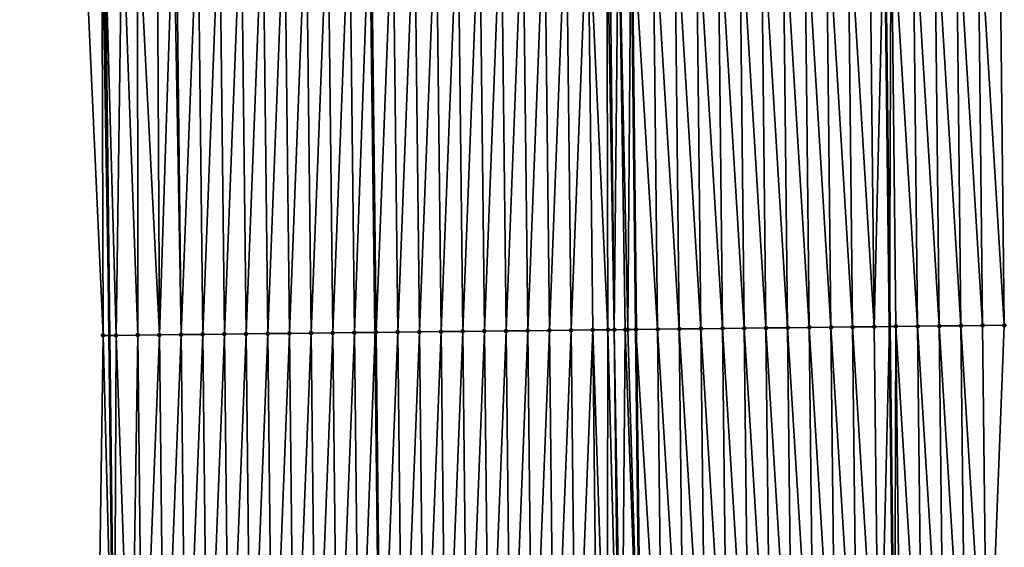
# Model space of a CAD drawing. Header units: feet. Extents: x 2007189 to 2022806, y 818621 to 837694.
# Tile 478 of 656: x 2011331 to 2011376, y 830917 to 830941. Entities that reach past the tile are written whole.
import ezdxf

# ---------------------------------------------------------------- set-up
doc = ezdxf.new("R2010")
doc.units = ezdxf.units.FT
doc.header["$MEASUREMENT"] = 0
for name, color, linetype, lineweight in [('EP_Travel Lane', 172, 'Continuous', 53), ('Road Shots', 141, 'Continuous', 100), ('Road X-Section', 40, 'Continuous', 13), ('STRIPING', 60, 'Continuous', 53)]:
    doc.layers.add(name, color=color, linetype=linetype, lineweight=lineweight)
doc.layers.add('I-77-MM17-21_SB-Surface-Border', color=7, linetype='Continuous')
doc.layers.add('I-77-MM17-21_SB-Surface-TIN', color=7, linetype='Continuous')

msp = doc.modelspace()

# ---------------------------------------------------------------- linework, layer by layer
at = {"layer": 'EP_Travel Lane'}
for points in [[(2011367.635481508, 831207.2076000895, 329.8339734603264), (2011367.867187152, 831187.2089813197, 329.7943214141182), (2011368.098892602, 831167.2103792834, 329.7464202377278), (2011368.330598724, 831147.2117193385, 329.7272526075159), (2011368.562304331, 831127.2131037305, 329.6860931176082), (2011368.794009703, 831107.2145085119, 329.634679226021), (2011369.025714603, 831087.2159540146, 329.5631954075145), (2011369.25741827, 831067.2175058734, 329.4388177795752), (2011369.492649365, 831047.2202371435, 329.3251360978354), (2011369.728626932, 831027.2219444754, 329.2124670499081), (2011369.964603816, 831007.2237096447, 329.0900883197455), (2011370.200581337, 830987.2254208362, 328.976771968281), (2011370.436558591, 830967.227154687, 328.8596665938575), (2011370.672535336, 830947.2289316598, 328.7353298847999), (2011370.908511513, 830927.2307567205, 328.602918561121), (2011371.144487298, 830907.2326150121, 328.4649131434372)], [(2011331.936866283, 831206.8001080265, 329.5410662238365), (2011332.136166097, 831186.8010767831, 329.5223725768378), (2011332.335465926, 831166.8020439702, 329.5043570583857), (2011332.534765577, 831146.8030291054, 329.4774771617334), (2011332.73406477, 831126.8040602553, 329.4276892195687), (2011332.93336375, 831106.8051126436, 329.3675566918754), (2011333.13266238, 831086.8062001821, 329.2897081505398), (2011333.33196047, 831066.807341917, 329.1850411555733), (2011333.550888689, 831046.8097852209, 329.0743161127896), (2011333.774220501, 831026.8112519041, 328.9776944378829), (2011333.997550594, 831006.812872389, 328.8552991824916), (2011334.220879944, 830986.8145594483, 328.7217223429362), (2011334.444209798, 830966.8162013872, 328.5956943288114), (2011334.667542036, 830946.8176298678, 328.5054617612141), (2011334.890869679, 830926.8194697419, 328.3462590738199), (2011335.114201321, 830906.8209515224, 328.2471406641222)]]:
    msp.add_polyline3d(points, dxfattribs=at)
at = {"layer": 'I-77-MM17-21_SB-Surface-Border', "color": 3, "linetype": 'Continuous', "lineweight": -3}
for points in [[(2011334.321755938, 830906.8119848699, 328.2276932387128), (2011334.609498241, 830926.8162918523, 328.3383683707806), (2011333.711812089, 830946.8068286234, 328.4798258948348), (2011333.451623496, 830966.8049746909, 328.5705658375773), (2011333.498299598, 830986.8063980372, 328.7015235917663), (2011333.301015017, 831006.8049576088, 328.8437994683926), (2011333.387216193, 831026.8068916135, 328.9650565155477), (2011333.51373414, 831046.809365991, 329.0732064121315), (2011332.543878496, 831066.7983702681, 329.1665862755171), (2011332.490458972, 831086.7988813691, 329.2785773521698), (2011331.806501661, 831106.7922686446, 329.3489335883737), (2011331.15680768, 831126.7861378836, 329.3741759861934), (2011331.214683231, 831146.788001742, 329.4462356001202), (2011331.234529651, 831166.7895062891, 329.4807859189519), (2011330.761466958, 831186.7854607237, 329.4734304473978), (2011331.28316584, 831206.7926658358, 329.5259380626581), (2011331.552098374, 831226.7970140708, 329.5622705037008)], [(2011374.000426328, 831207.2807488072, 329.6407282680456), (2011373.22910299, 831187.2706106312, 329.6276230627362), (2011373.457713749, 831167.2719530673, 329.5897426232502), (2011373.686324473, 831147.2732985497, 329.5503051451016), (2011373.914935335, 831127.27463196, 329.5169083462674), (2011374.143545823, 831107.2759981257, 329.4670653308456), (2011374.372155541, 831087.277431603, 329.384005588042), (2011374.600764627, 831067.2789203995, 329.2733794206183), (2011375.829781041, 831047.2941017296, 329.1186813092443), (2011375.059061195, 831027.2840587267, 329.0415641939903), (2011375.288272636, 831007.2857415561, 328.919985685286), (2011375.517484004, 830987.2874305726, 328.7973845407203), (2011375.746696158, 830967.2890510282, 328.686295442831), (2011375.975907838, 830947.2907129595, 328.5682510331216), (2011376.20511839, 830927.2924731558, 328.4337136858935), (2011375.434396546, 830907.2826045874, 328.3273162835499)]]:
    msp.add_polyline3d(points, dxfattribs=at)
at = {"layer": 'I-77-MM17-21_SB-Surface-TIN', "color": 128, "linetype": 'Continuous', "lineweight": -3}
for points in [[(2011366.205792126, 830927.1763850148, 328.6819398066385), (2011365.976581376, 830947.1746420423, 328.813588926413), (2011364.976647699, 830947.1631248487, 328.823047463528)], [(2011367.205725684, 830927.1879125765, 328.6707425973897), (2011366.976514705, 830947.1861895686, 328.7990437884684), (2011365.976581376, 830947.1746420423, 328.813588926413)], [(2011366.205792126, 830927.1763850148, 328.6819398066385), (2011367.205725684, 830927.1879125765, 328.6707425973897), (2011365.976581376, 830947.1746420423, 328.813588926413)], [(2011368.205659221, 830927.1994418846, 328.6592525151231), (2011367.976448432, 830947.1977023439, 328.7903261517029), (2011366.976514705, 830947.1861895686, 328.7990437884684)], [(2011367.205725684, 830927.1879125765, 328.6707425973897), (2011368.205659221, 830927.1994418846, 328.6592525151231), (2011366.976514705, 830947.1861895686, 328.7990437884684)], [(2011369.205592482, 830927.2109954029, 328.6437025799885), (2011368.976381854, 830947.2092417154, 328.7771485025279), (2011367.976448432, 830947.1977023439, 328.7903261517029)], [(2011368.205659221, 830927.1994418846, 328.6592525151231), (2011369.205592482, 830927.2109954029, 328.6437025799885), (2011367.976448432, 830947.1977023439, 328.7903261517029)], [(2011370.205525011, 830927.2226126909, 328.6174589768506), (2011369.976314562, 830947.2208433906, 328.7535230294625), (2011368.976381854, 830947.2092417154, 328.7771485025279)], [(2011369.205592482, 830927.2109954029, 328.6437025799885), (2011370.205525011, 830927.2226126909, 328.6174589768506), (2011368.976381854, 830947.2092417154, 328.7771485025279)], [(2011370.205525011, 830927.2226126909, 328.6174589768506), (2011370.672535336, 830947.2289316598, 328.7353298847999), (2011369.976314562, 830947.2208433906, 328.7535230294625)], [(2011370.205525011, 830927.2226126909, 328.6174589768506), (2011370.908511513, 830927.2307567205, 328.602918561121), (2011370.672535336, 830947.2289316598, 328.7353298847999)], [(2011370.976247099, 830947.2324599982, 328.7273935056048), (2011370.672535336, 830947.2289316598, 328.7353298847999), (2011370.908511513, 830927.2307567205, 328.602918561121)], [(2011371.20545792, 830927.2341968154, 328.5967765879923), (2011370.976247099, 830947.2324599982, 328.7273935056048), (2011370.908511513, 830927.2307567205, 328.602918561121)], [(2011372.205390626, 830927.2457987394, 328.5731094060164), (2011371.976179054, 830947.2441274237, 328.6927422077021), (2011370.976247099, 830947.2324599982, 328.7273935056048)], [(2011371.20545792, 830927.2341968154, 328.5967765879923), (2011372.205390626, 830927.2457987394, 328.5731094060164), (2011370.976247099, 830947.2324599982, 328.7273935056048)], [(2011373.205322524, 830927.2574710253, 328.5376430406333), (2011372.976111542, 830947.2557483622, 328.6658864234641), (2011371.976179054, 830947.2441274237, 328.6927422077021)], [(2011372.205390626, 830927.2457987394, 328.5731094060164), (2011373.205322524, 830927.2574710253, 328.5376430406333), (2011371.976179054, 830947.2441274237, 328.6927422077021)], [(2011374.205254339, 830927.2691506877, 328.5009397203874), (2011373.976043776, 830947.2673914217, 328.6353210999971), (2011372.976111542, 830947.2557483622, 328.6658864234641)], [(2011373.205322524, 830927.2574710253, 328.5376430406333), (2011374.205254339, 830927.2691506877, 328.5009397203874), (2011372.976111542, 830947.2557483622, 328.6658864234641)], [(2011375.205186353, 830927.2808129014, 328.4671624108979), (2011374.975975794, 830947.2790532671, 328.6016055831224), (2011373.976043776, 830947.2673914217, 328.6353210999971)], [(2011374.205254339, 830927.2691506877, 328.5009397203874), (2011375.205186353, 830927.2808129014, 328.4671624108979), (2011373.976043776, 830947.2673914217, 328.6353210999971)], [(2011376.20511839, 830927.2924731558, 328.4337136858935), (2011375.975907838, 830947.2907129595, 328.5682510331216), (2011374.975975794, 830947.2790532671, 328.6016055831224)], [(2011375.205186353, 830927.2808129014, 328.4671624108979), (2011376.20511839, 830927.2924731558, 328.4337136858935), (2011374.975975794, 830947.2790532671, 328.6016055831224)], [(2011334.609498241, 830926.8162918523, 328.3383683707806), (2011334.550561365, 830946.8163060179, 328.5026232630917), (2011333.711812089, 830946.8068286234, 328.4798258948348)], [(2011334.550561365, 830946.8163060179, 328.5026232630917), (2011334.890869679, 830926.8194697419, 328.3462590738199), (2011334.667542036, 830946.8176298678, 328.5054617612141)], [(2011334.609498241, 830926.8162918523, 328.3383683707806), (2011334.890869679, 830926.8194697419, 328.3462590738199), (2011334.550561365, 830946.8163060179, 328.5026232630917)], [(2011335.207805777, 830926.8230493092, 328.3551471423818), (2011335.490090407, 830946.8269385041, 328.525420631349), (2011334.667542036, 830946.8176298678, 328.5054617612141)], [(2011335.207805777, 830926.8230493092, 328.3551471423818), (2011334.667542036, 830946.8176298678, 328.5054617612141), (2011334.890869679, 830926.8194697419, 328.3462590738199)], [(2011335.207805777, 830926.8230493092, 328.3551471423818), (2011336.207741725, 830926.8343683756, 328.3789129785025), (2011335.490090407, 830946.8269385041, 328.525420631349)], [(2011336.207741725, 830926.8343683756, 328.3789129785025), (2011336.192298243, 830946.8349480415, 328.5319341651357), (2011335.490090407, 830946.8269385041, 328.525420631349)], [(2011337.207677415, 830926.8457098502, 328.3989211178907), (2011337.105819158, 830946.8453212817, 328.5482179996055), (2011336.192298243, 830946.8349480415, 328.5319341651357)], [(2011336.207741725, 830926.8343683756, 328.3789129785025), (2011337.207677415, 830926.8457098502, 328.3989211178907), (2011336.192298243, 830946.8349480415, 328.5319341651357)], [(2011337.207677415, 830926.8457098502, 328.3989211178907), (2011337.8551219, 830946.8538240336, 328.5625392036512), (2011337.105819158, 830946.8453212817, 328.5482179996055)], [(2011337.207677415, 830926.8457098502, 328.3989211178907), (2011338.207613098, 830926.8570520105, 328.4188143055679), (2011337.8551219, 830946.8538240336, 328.5625392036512)], [(2011338.207613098, 830926.8570520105, 328.4188143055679), (2011337.978403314, 830946.855224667, 328.5646119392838), (2011337.8551219, 830946.8538240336, 328.5625392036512)], [(2011338.207613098, 830926.8570520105, 328.4188143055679), (2011338.978338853, 830946.866579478, 328.5823836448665), (2011337.978403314, 830946.855224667, 328.5646119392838)], [(2011338.207613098, 830926.8570520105, 328.4188143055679), (2011339.207548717, 830926.8683997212, 328.4377767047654), (2011338.978338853, 830946.866579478, 328.5823836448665)], [(2011339.207548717, 830926.8683997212, 328.4377767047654), (2011339.978274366, 830946.8779363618, 328.5998078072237), (2011338.978338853, 830946.866579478, 328.5823836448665)], [(2011339.207548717, 830926.8683997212, 328.4377767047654), (2011340.207484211, 830926.8797583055, 328.454915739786), (2011339.978274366, 830946.8779363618, 328.5998078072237)], [(2011340.207484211, 830926.8797583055, 328.454915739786), (2011340.978209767, 830946.889303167, 328.615568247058), (2011339.978274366, 830946.8779363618, 328.5998078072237)], [(2011340.207484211, 830926.8797583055, 328.454915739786), (2011341.207419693, 830926.8911179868, 328.4718707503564), (2011340.978209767, 830946.889303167, 328.615568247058)], [(2011341.207419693, 830926.8911179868, 328.4718707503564), (2011341.978145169, 830946.9006697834, 328.6313602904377), (2011340.978209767, 830946.889303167, 328.615568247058)], [(2011341.207419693, 830926.8911179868, 328.4718707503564), (2011342.207355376, 830926.9024601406, 328.4917650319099), (2011341.978145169, 830946.9006697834, 328.6313602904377)], [(2011342.207355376, 830926.9024601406, 328.4917650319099), (2011342.978080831, 830946.9120137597, 328.6509489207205), (2011341.978145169, 830946.9006697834, 328.6313602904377)], [(2011342.207355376, 830926.9024601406, 328.4917650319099), (2011343.207291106, 830926.9137981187, 328.512359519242), (2011342.978080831, 830946.9120137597, 328.6509489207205)], [(2011343.207291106, 830926.9137981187, 328.512359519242), (2011343.978016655, 830946.9233436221, 328.6729043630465), (2011342.978080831, 830946.9120137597, 328.6509489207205)], [(2011343.207291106, 830926.9137981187, 328.512359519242), (2011344.207226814, 830926.9251381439, 328.5326107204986), (2011343.978016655, 830946.9233436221, 328.6729043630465)], [(2011344.207226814, 830926.9251381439, 328.5326107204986), (2011344.977952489, 830946.9346725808, 328.6950113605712), (2011343.978016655, 830946.9233436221, 328.6729043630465)], [(2011344.207226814, 830926.9251381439, 328.5326107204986), (2011345.20716256, 830926.9364747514, 328.553435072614), (2011344.977952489, 830946.9346725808, 328.6950113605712)], [(2011345.20716256, 830926.9364747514, 328.553435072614), (2011345.977888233, 830946.9460092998, 328.715816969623), (2011344.977952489, 830946.9346725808, 328.6950113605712)], [(2011345.20716256, 830926.9364747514, 328.553435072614), (2011346.207098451, 830926.9477987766, 328.5763693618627), (2011345.977888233, 830946.9460092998, 328.715816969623)], [(2011346.207098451, 830926.9477987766, 328.5763693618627), (2011346.927357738, 830946.9567868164, 328.7334002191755), (2011345.977888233, 830946.9460092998, 328.715816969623)], [(2011346.207098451, 830926.9477987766, 328.5763693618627), (2011347.163386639, 830926.9586245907, 328.5989584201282), (2011346.927357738, 830946.9567868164, 328.7334002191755)], [(2011346.977823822, 830946.9573596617, 328.7343348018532), (2011346.927357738, 830946.9567868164, 328.7334002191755), (2011347.163386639, 830926.9586245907, 328.5989584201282)], [(2011347.207034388, 830926.9591187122, 328.5999894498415), (2011347.977759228, 830946.96872593, 328.750185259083), (2011346.977823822, 830946.9573596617, 328.7343348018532)], [(2011347.207034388, 830926.9591187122, 328.5999894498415), (2011346.977823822, 830946.9573596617, 328.7343348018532), (2011347.163386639, 830926.9586245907, 328.5989584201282)], [(2011347.207034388, 830926.9591187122, 328.5999894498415), (2011348.206970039, 830926.9704636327, 328.6194197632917), (2011347.977759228, 830946.96872593, 328.750185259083)], [(2011348.206970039, 830926.9704636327, 328.6194197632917), (2011348.977694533, 830946.9801010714, 328.7645477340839), (2011347.977759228, 830946.96872593, 328.750185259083)], [(2011348.206970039, 830926.9704636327, 328.6194197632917), (2011349.206905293, 830926.9818431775, 328.6330438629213), (2011348.977694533, 830946.9801010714, 328.7645477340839)], [(2011349.206905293, 830926.9818431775, 328.6330438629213), (2011349.977629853, 830946.9914748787, 328.7791339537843), (2011348.977694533, 830946.9801010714, 328.7645477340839)], [(2011349.206905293, 830926.9818431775, 328.6330438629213), (2011350.206840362, 830926.9932388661, 328.643960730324), (2011349.977629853, 830946.9914748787, 328.7791339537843)], [(2011350.206840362, 830926.9932388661, 328.643960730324), (2011350.977565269, 830947.0028403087, 328.7951249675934), (2011349.977629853, 830946.9914748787, 328.7791339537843)], [(2011350.206840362, 830926.9932388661, 328.643960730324), (2011351.206775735, 830927.004608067, 328.6593193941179), (2011350.977565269, 830947.0028403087, 328.7951249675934)], [(2011351.206775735, 830927.004608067, 328.6593193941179), (2011351.977500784, 830947.0141970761, 328.8125686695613), (2011350.977565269, 830947.0028403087, 328.7951249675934)], [(2011351.206775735, 830927.004608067, 328.6593193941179), (2011352.206711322, 830927.0159585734, 328.6778129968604), (2011351.977500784, 830947.0141970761, 328.8125686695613)], [(2011352.206711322, 830927.0159585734, 328.6778129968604), (2011352.977436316, 830947.0255523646, 328.8302603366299), (2011351.977500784, 830947.0141970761, 328.8125686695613)], [(2011352.206711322, 830927.0159585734, 328.6778129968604), (2011353.20664685, 830927.0273142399, 328.6954412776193), (2011352.977436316, 830947.0255523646, 328.8302603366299)], [(2011353.20664685, 830927.0273142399, 328.6954412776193), (2011353.977371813, 830947.03691077, 328.847429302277), (2011352.977436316, 830947.0255523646, 328.8302603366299)], [(2011353.20664685, 830927.0273142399, 328.6954412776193), (2011354.206582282, 830927.0386782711, 328.7116668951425), (2011353.977371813, 830947.03691077, 328.847429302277)], [(2011354.206582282, 830927.0386782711, 328.7116668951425), (2011354.977307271, 830947.0482724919, 328.8640421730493), (2011353.977371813, 830947.03691077, 328.847429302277)], [(2011354.206582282, 830927.0386782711, 328.7116668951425), (2011355.206517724, 830927.0500414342, 328.7280380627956), (2011354.977307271, 830947.0482724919, 328.8640421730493)], [(2011355.206517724, 830927.0500414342, 328.7280380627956), (2011355.977242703, 830947.0596365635, 328.8802609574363), (2011354.977307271, 830947.0482724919, 328.8640421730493)], [(2011355.206517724, 830927.0500414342, 328.7280380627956), (2011356.206453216, 830927.0614002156, 328.7451439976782), (2011355.977242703, 830947.0596365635, 328.8802609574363)], [(2011356.206453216, 830927.0614002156, 328.7451439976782), (2011356.977178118, 830947.0710020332, 328.896245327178), (2011355.977242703, 830947.0596365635, 328.8802609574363)], [(2011356.206453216, 830927.0614002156, 328.7451439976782), (2011357.206388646, 830927.0727644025, 328.7613434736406), (2011356.977178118, 830947.0710020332, 328.896245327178)], [(2011357.908378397, 830927.080758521, 328.7700231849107), (2011357.858117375, 830947.0810314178, 328.9075694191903), (2011356.977178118, 830947.0710020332, 328.896245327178)], [(2011357.206388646, 830927.0727644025, 328.7613434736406), (2011357.908378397, 830927.080758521, 328.7700231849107), (2011356.977178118, 830947.0710020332, 328.896245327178)], [(2011358.206323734, 830927.0841584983, 328.7725274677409), (2011357.977113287, 830947.0823890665, 328.9086136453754), (2011357.858117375, 830947.0810314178, 328.9075694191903)], [(2011357.908378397, 830927.080758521, 328.7700231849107), (2011358.206323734, 830927.0841584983, 328.7725274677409), (2011357.858117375, 830947.0810314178, 328.9075694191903)], [(2011358.206323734, 830927.0841584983, 328.7725274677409), (2011358.404653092, 830947.0872793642, 328.9102849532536), (2011357.977113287, 830947.0823890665, 328.9086136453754)], [(2011358.206323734, 830927.0841584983, 328.7725274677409), (2011358.706802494, 830927.0898793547, 328.7751099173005), (2011358.404653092, 830947.0872793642, 328.9102849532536)], [(2011358.82212826, 830927.0912005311, 328.7752163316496), (2011358.977040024, 830947.0938555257, 328.9076483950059), (2011358.404653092, 830947.0872793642, 328.9102849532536)], [(2011358.706802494, 830927.0898793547, 328.7751099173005), (2011358.82212826, 830927.0912005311, 328.7752163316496), (2011358.404653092, 830947.0872793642, 328.9102849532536)], [(2011358.82212826, 830927.0912005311, 328.7752163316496), (2011359.206250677, 830927.0956071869, 328.7745422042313), (2011358.977040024, 830947.0938555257, 328.9076483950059)], [(2011360.206191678, 830927.1071412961, 328.7622614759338), (2011359.976981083, 830947.1053847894, 328.8961802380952), (2011358.977040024, 830947.0938555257, 328.9076483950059)], [(2011360.206191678, 830927.1071412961, 328.7622614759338), (2011358.977040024, 830947.0938555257, 328.9076483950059), (2011359.206250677, 830927.0956071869, 328.7745422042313)], [(2011361.206124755, 830927.118710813, 328.7440287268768), (2011360.976914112, 830947.1169584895, 328.8772459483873), (2011359.976981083, 830947.1053847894, 328.8961802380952)], [(2011360.206191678, 830927.1071412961, 328.7622614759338), (2011361.206124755, 830927.118710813, 328.7440287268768), (2011359.976981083, 830947.1053847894, 328.8961802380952)], [(2011362.206058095, 830927.1302573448, 328.7296503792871), (2011361.976847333, 830947.1285154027, 328.8611267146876), (2011360.976914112, 830947.1169584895, 328.8772459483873)], [(2011361.206124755, 830927.118710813, 328.7440287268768), (2011362.206058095, 830927.1302573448, 328.7296503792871), (2011360.976914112, 830947.1169584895, 328.8772459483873)], [(2011363.205991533, 830927.1417953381, 328.7167038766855), (2011362.976780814, 830947.1400497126, 328.848797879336), (2011361.976847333, 830947.1285154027, 328.8611267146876)], [(2011362.206058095, 830927.1302573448, 328.7296503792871), (2011363.205991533, 830927.1417953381, 328.7167038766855), (2011361.976847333, 830947.1285154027, 328.8611267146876)], [(2011364.205925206, 830927.1533128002, 328.7072002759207), (2011363.976714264, 830947.1515866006, 328.8360367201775), (2011362.976780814, 830947.1400497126, 328.848797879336)], [(2011363.205991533, 830927.1417953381, 328.7167038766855), (2011364.205925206, 830927.1533128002, 328.7072002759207), (2011362.976780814, 830947.1400497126, 328.848797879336)], [(2011365.205858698, 830927.164846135, 328.6950349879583), (2011364.976647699, 830947.1631248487, 328.823047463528), (2011363.976714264, 830947.1515866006, 328.8360367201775)], [(2011364.205925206, 830927.1533128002, 328.7072002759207), (2011365.205858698, 830927.164846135, 328.6950349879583), (2011363.976714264, 830947.1515866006, 328.8360367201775)], [(2011365.205858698, 830927.164846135, 328.6950349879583), (2011366.205792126, 830927.1763850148, 328.6819398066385), (2011364.976647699, 830947.1631248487, 328.823047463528)], [(2011366.435002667, 830907.1781463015, 328.5472054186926), (2011366.205792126, 830927.1763850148, 328.6819398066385), (2011365.205858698, 830927.164846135, 328.6950349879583)], [(2011367.434935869, 830907.1897048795, 328.5308054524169), (2011367.205725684, 830927.1879125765, 328.6707425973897), (2011366.205792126, 830927.1763850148, 328.6819398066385)], [(2011366.435002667, 830907.1781463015, 328.5472054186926), (2011367.434935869, 830907.1897048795, 328.5308054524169), (2011366.205792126, 830927.1763850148, 328.6819398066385)], [(2011368.43486945, 830907.2012304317, 328.5199436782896), (2011368.205659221, 830927.1994418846, 328.6592525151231), (2011367.205725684, 830927.1879125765, 328.6707425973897)], [(2011367.434935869, 830907.1897048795, 328.5308054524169), (2011368.43486945, 830907.2012304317, 328.5199436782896), (2011367.205725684, 830927.1879125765, 328.6707425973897)], [(2011369.434802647, 830907.2127894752, 328.5034656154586), (2011369.205592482, 830927.2109954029, 328.6437025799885), (2011368.205659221, 830927.1994418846, 328.6592525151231)], [(2011368.43486945, 830907.2012304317, 328.5199436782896), (2011369.434802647, 830907.2127894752, 328.5034656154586), (2011368.205659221, 830927.1994418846, 328.6592525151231)], [(2011370.434735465, 830907.2243814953, 328.4814576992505), (2011370.205525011, 830927.2226126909, 328.6174589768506), (2011369.205592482, 830927.2109954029, 328.6437025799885)], [(2011369.434802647, 830907.2127894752, 328.5034656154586), (2011370.434735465, 830907.2243814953, 328.4814576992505), (2011369.205592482, 830927.2109954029, 328.6437025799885)], [(2011370.434735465, 830907.2243814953, 328.4814576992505), (2011370.908511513, 830927.2307567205, 328.602918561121), (2011370.205525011, 830927.2226126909, 328.6174589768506)], [(2011370.434735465, 830907.2243814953, 328.4814576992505), (2011371.144487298, 830907.2326150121, 328.4649131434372), (2011370.908511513, 830927.2307567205, 328.602918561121)], [(2011371.20545792, 830927.2341968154, 328.5967765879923), (2011370.908511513, 830927.2307567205, 328.602918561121), (2011371.144487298, 830907.2326150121, 328.4649131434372)], [(2011371.434668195, 830907.2359812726, 328.4581489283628), (2011371.20545792, 830927.2341968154, 328.5967765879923), (2011371.144487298, 830907.2326150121, 328.4649131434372)], [(2011372.434600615, 830907.2476080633, 328.4303101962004), (2011372.205390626, 830927.2457987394, 328.5731094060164), (2011371.20545792, 830927.2341968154, 328.5967765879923)], [(2011371.434668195, 830907.2359812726, 328.4581489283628), (2011372.434600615, 830907.2476080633, 328.4303101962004), (2011371.20545792, 830927.2341968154, 328.5967765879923)], [(2011373.434532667, 830907.2592670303, 328.3970757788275), (2011373.205322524, 830927.2574710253, 328.5376430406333), (2011372.205390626, 830927.2457987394, 328.5731094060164)], [(2011372.434600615, 830907.2476080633, 328.4303101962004), (2011373.434532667, 830907.2592670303, 328.3970757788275), (2011372.205390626, 830927.2457987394, 328.5731094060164)], [(2011374.434464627, 830907.2709339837, 328.362502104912), (2011374.205254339, 830927.2691506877, 328.5009397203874), (2011373.205322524, 830927.2574710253, 328.5376430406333)], [(2011373.434532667, 830907.2592670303, 328.3970757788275), (2011374.434464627, 830907.2709339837, 328.362502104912), (2011373.205322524, 830927.2574710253, 328.5376430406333)], [(2011375.434396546, 830907.2826045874, 328.3273162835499), (2011375.205186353, 830927.2808129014, 328.4671624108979), (2011374.205254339, 830927.2691506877, 328.5009397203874)], [(2011374.434464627, 830907.2709339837, 328.362502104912), (2011375.434396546, 830907.2826045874, 328.3273162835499), (2011374.205254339, 830927.2691506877, 328.5009397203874)], [(2011375.434396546, 830907.2826045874, 328.3273162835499), (2011376.20511839, 830927.2924731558, 328.4337136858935), (2011375.205186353, 830927.2808129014, 328.4671624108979)], [(2011334.321755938, 830906.8119848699, 328.2276932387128), (2011335.114201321, 830906.8209515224, 328.2471406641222), (2011334.609498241, 830926.8162918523, 328.3383683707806)], [(2011334.609498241, 830926.8162918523, 328.3383683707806), (2011335.114201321, 830906.8209515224, 328.2471406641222), (2011334.890869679, 830926.8194697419, 328.3462590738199)], [(2011335.207805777, 830926.8230493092, 328.3551471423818), (2011334.890869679, 830926.8194697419, 328.3462590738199), (2011335.114201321, 830906.8209515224, 328.2471406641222)], [(2011335.903306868, 830906.8298803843, 328.2665061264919), (2011335.207805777, 830926.8230493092, 328.3551471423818), (2011335.114201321, 830906.8209515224, 328.2471406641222)], [(2011335.903306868, 830906.8298803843, 328.2665061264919), (2011336.207741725, 830926.8343683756, 328.3789129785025), (2011335.207805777, 830926.8230493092, 328.3551471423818)], [(2011335.903306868, 830906.8298803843, 328.2665061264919), (2011336.436954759, 830906.8359120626, 328.2807152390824), (2011336.207741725, 830926.8343683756, 328.3789129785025)], [(2011336.436954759, 830906.8359120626, 328.2807152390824), (2011337.207677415, 830926.8457098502, 328.3989211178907), (2011336.207741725, 830926.8343683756, 328.3789129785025)], [(2011336.436954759, 830906.8359120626, 328.2807152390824), (2011337.436890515, 830906.8472478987, 328.3016673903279), (2011337.207677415, 830926.8457098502, 328.3989211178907)], [(2011337.436890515, 830906.8472478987, 328.3016673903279), (2011338.207613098, 830926.8570520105, 328.4188143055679), (2011337.207677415, 830926.8457098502, 328.3989211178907)], [(2011337.436890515, 830906.8472478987, 328.3016673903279), (2011338.43682587, 830906.8586186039, 328.316772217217), (2011338.207613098, 830926.8570520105, 328.4188143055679)], [(2011338.43682587, 830906.8586186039, 328.316772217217), (2011339.207548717, 830926.8683997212, 328.4377767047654), (2011338.207613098, 830926.8570520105, 328.4188143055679)], [(2011338.43682587, 830906.8586186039, 328.316772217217), (2011339.436761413, 830906.8699729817, 328.3346150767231), (2011339.207548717, 830926.8683997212, 328.4377767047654)], [(2011339.436761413, 830906.8699729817, 328.3346150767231), (2011340.207484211, 830926.8797583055, 328.454915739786), (2011339.207548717, 830926.8683997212, 328.4377767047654)], [(2011339.436761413, 830906.8699729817, 328.3346150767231), (2011340.436696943, 830906.8813284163, 328.352280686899), (2011340.207484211, 830926.8797583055, 328.454915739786)], [(2011340.436696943, 830906.8813284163, 328.352280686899), (2011341.207419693, 830926.8911179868, 328.4718707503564), (2011340.207484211, 830926.8797583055, 328.454915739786)], [(2011340.436696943, 830906.8813284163, 328.352280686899), (2011341.436632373, 830906.8926926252, 328.3684749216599), (2011341.207419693, 830926.8911179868, 328.4718707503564)], [(2011341.436632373, 830906.8926926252, 328.3684749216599), (2011342.207355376, 830926.9024601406, 328.4917650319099), (2011341.207419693, 830926.8911179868, 328.4718707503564)], [(2011341.436632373, 830906.8926926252, 328.3684749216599), (2011342.436567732, 830906.904063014, 328.3836328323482), (2011342.207355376, 830926.9024601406, 328.4917650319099)], [(2011342.436567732, 830906.904063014, 328.3836328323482), (2011343.207291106, 830926.9137981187, 328.512359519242), (2011342.207355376, 830926.9024601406, 328.4917650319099)], [(2011342.436567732, 830906.904063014, 328.3836328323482), (2011343.436503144, 830906.9154287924, 328.3995638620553), (2011343.207291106, 830926.9137981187, 328.512359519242)], [(2011343.436503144, 830906.9154287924, 328.3995638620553), (2011344.207226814, 830926.9251381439, 328.5326107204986), (2011343.207291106, 830926.9137981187, 328.512359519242)], [(2011343.436503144, 830906.9154287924, 328.3995638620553), (2011344.436438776, 830906.9267753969, 328.4187102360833), (2011344.207226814, 830926.9251381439, 328.5326107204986)], [(2011344.436438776, 830906.9267753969, 328.4187102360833), (2011345.20716256, 830926.9364747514, 328.553435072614), (2011344.207226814, 830926.9251381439, 328.5326107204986)], [(2011344.436438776, 830906.9267753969, 328.4187102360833), (2011345.436374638, 830906.938101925, 328.4412232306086), (2011345.20716256, 830926.9364747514, 328.553435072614)], [(2011345.436374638, 830906.938101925, 328.4412232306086), (2011346.207098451, 830926.9477987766, 328.5763693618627), (2011345.20716256, 830926.9364747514, 328.553435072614)], [(2011345.436374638, 830906.938101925, 328.4412232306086), (2011346.436310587, 830906.9494208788, 328.4650063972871), (2011346.207098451, 830926.9477987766, 328.5763693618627)], [(2011346.436310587, 830906.9494208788, 328.4650063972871), (2011347.163386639, 830926.9586245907, 328.5989584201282), (2011346.207098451, 830926.9477987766, 328.5763693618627)], [(2011346.436310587, 830906.9494208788, 328.4650063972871), (2011347.399416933, 830906.9603443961, 328.4843149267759), (2011347.163386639, 830926.9586245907, 328.5989584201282)], [(2011347.207034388, 830926.9591187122, 328.5999894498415), (2011347.163386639, 830926.9586245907, 328.5989584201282), (2011347.399416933, 830906.9603443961, 328.4843149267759)], [(2011347.43624628, 830906.9607621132, 328.4850532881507), (2011348.206970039, 830926.9704636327, 328.6194197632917), (2011347.207034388, 830926.9591187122, 328.5999894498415)], [(2011347.43624628, 830906.9607621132, 328.4850532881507), (2011347.207034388, 830926.9591187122, 328.5999894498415), (2011347.399416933, 830906.9603443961, 328.4843149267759)], [(2011347.43624628, 830906.9607621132, 328.4850532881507), (2011348.436181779, 830906.9721202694, 328.5022625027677), (2011348.206970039, 830926.9704636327, 328.6194197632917)], [(2011348.436181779, 830906.9721202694, 328.5022625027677), (2011349.206905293, 830926.9818431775, 328.6330438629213), (2011348.206970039, 830926.9704636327, 328.6194197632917)], [(2011348.436181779, 830906.9721202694, 328.5022625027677), (2011349.436116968, 830906.9835055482, 328.5149234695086), (2011349.206905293, 830926.9818431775, 328.6330438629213)], [(2011349.436116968, 830906.9835055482, 328.5149234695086), (2011350.206840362, 830926.9932388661, 328.643960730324), (2011349.206905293, 830926.9818431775, 328.6330438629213)], [(2011349.436116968, 830906.9835055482, 328.5149234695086), (2011350.436052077, 830906.9948977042, 328.5264311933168), (2011350.206840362, 830926.9932388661, 328.643960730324)], [(2011350.436052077, 830906.9948977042, 328.5264311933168), (2011351.206775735, 830927.004608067, 328.6593193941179), (2011350.206840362, 830926.9932388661, 328.643960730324)], [(2011350.436052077, 830906.9948977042, 328.5264311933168), (2011351.43598732, 830907.0062782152, 328.539891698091), (2011351.206775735, 830927.004608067, 328.6593193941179)], [(2011351.43598732, 830907.0062782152, 328.539891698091), (2011352.206711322, 830927.0159585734, 328.6778129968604), (2011351.206775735, 830927.004608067, 328.6593193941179)], [(2011351.43598732, 830907.0062782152, 328.539891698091), (2011352.435922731, 830907.01764408, 328.5558082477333), (2011352.206711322, 830927.0159585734, 328.6778129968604)], [(2011352.435922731, 830907.01764408, 328.5558082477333), (2011353.20664685, 830927.0273142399, 328.6954412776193), (2011352.206711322, 830927.0159585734, 328.6778129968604)], [(2011352.435922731, 830907.01764408, 328.5558082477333), (2011353.435858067, 830907.0290165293, 328.5706206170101), (2011353.20664685, 830927.0273142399, 328.6954412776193)], [(2011353.435858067, 830907.0290165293, 328.5706206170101), (2011354.206582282, 830927.0386782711, 328.7116668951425), (2011353.20664685, 830927.0273142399, 328.6954412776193)], [(2011353.435858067, 830907.0290165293, 328.5706206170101), (2011354.435793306, 830907.0403973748, 328.5840250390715), (2011354.206582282, 830927.0386782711, 328.7116668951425)], [(2011354.435793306, 830907.0403973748, 328.5840250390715), (2011355.206517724, 830927.0500414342, 328.7280380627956), (2011354.206582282, 830927.0386782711, 328.7116668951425)], [(2011354.435793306, 830907.0403973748, 328.5840250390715), (2011355.43572875, 830907.0517603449, 328.6004269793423), (2011355.206517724, 830927.0500414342, 328.7280380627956)], [(2011355.43572875, 830907.0517603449, 328.6004269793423), (2011356.206453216, 830927.0614002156, 328.7451439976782), (2011355.206517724, 830927.0500414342, 328.7280380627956)], [(2011355.43572875, 830907.0517603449, 328.6004269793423), (2011356.435664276, 830907.0631161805, 328.6180253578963), (2011356.206453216, 830927.0614002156, 328.7451439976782)], [(2011356.435664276, 830907.0631161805, 328.6180253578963), (2011357.206388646, 830927.0727644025, 328.7613434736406), (2011356.206453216, 830927.0614002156, 328.7451439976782)], [(2011356.435664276, 830907.0631161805, 328.6180253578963), (2011357.435599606, 830907.0744891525, 328.6327500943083), (2011357.206388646, 830927.0727644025, 328.7613434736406)], [(2011357.877698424, 830907.0795297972, 328.6371909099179), (2011357.908378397, 830927.080758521, 328.7700231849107), (2011357.206388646, 830927.0727644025, 328.7613434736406)], [(2011357.435599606, 830907.0744891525, 328.6327500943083), (2011357.877698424, 830907.0795297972, 328.6371909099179), (2011357.206388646, 830927.0727644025, 328.7613434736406)], [(2011357.877698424, 830907.0795297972, 328.6371909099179), (2011358.435534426, 830907.0859065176, 328.6400304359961), (2011357.908378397, 830927.080758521, 328.7700231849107)], [(2011358.435534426, 830907.0859065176, 328.6400304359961), (2011358.206323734, 830927.0841584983, 328.7725274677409), (2011357.908378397, 830927.080758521, 328.7700231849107)], [(2011358.536131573, 830907.0870585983, 328.6401841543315), (2011358.706802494, 830927.0898793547, 328.7751099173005), (2011358.206323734, 830927.0841584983, 328.7725274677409)], [(2011358.435534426, 830907.0859065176, 328.6400304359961), (2011358.536131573, 830907.0870585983, 328.6401841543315), (2011358.206323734, 830927.0841584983, 328.7725274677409)], [(2011358.536131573, 830907.0870585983, 328.6401841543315), (2011359.435461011, 830907.0973865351, 328.636790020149), (2011358.706802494, 830927.0898793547, 328.7751099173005)], [(2011358.706802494, 830927.0898793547, 328.7751099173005), (2011359.435461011, 830907.0973865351, 328.636790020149), (2011358.82212826, 830927.0912005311, 328.7752163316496)], [(2011358.82212826, 830927.0912005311, 328.7752163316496), (2011359.435461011, 830907.0973865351, 328.636790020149), (2011359.206250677, 830927.0956071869, 328.7745422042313)], [(2011360.435401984, 830907.1089230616, 328.6241023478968), (2011360.206191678, 830927.1071412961, 328.7622614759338), (2011359.206250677, 830927.0956071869, 328.7745422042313)], [(2011360.435401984, 830907.1089230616, 328.6241023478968), (2011359.206250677, 830927.0956071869, 328.7745422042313), (2011359.435461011, 830907.0973865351, 328.636790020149)], [(2011361.435335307, 830907.120471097, 328.6094703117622), (2011361.206124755, 830927.118710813, 328.7440287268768), (2011360.206191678, 830927.1071412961, 328.7622614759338)], [(2011360.435401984, 830907.1089230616, 328.6241023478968), (2011361.435335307, 830907.120471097, 328.6094703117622), (2011360.206191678, 830927.1071412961, 328.7622614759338)], [(2011362.435268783, 830907.1320057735, 328.5970784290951), (2011362.206058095, 830927.1302573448, 328.7296503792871), (2011361.206124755, 830927.118710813, 328.7440287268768)], [(2011361.435335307, 830907.120471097, 328.6094703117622), (2011362.435268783, 830907.1320057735, 328.5970784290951), (2011361.206124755, 830927.118710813, 328.7440287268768)], [(2011363.435202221, 830907.1435437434, 328.584134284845), (2011363.205991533, 830927.1417953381, 328.7167038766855), (2011362.206058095, 830927.1302573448, 328.7296503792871)], [(2011362.435268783, 830907.1320057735, 328.5970784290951), (2011363.435202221, 830907.1435437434, 328.584134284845), (2011362.206058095, 830927.1302573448, 328.7296503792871)], [(2011364.435135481, 830907.1550972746, 328.5685806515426), (2011364.205925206, 830927.1533128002, 328.7072002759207), (2011363.205991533, 830927.1417953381, 328.7167038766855)], [(2011363.435202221, 830907.1435437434, 328.584134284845), (2011364.435135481, 830907.1550972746, 328.5685806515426), (2011363.205991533, 830927.1417953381, 328.7167038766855)], [(2011365.435069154, 830907.1666148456, 328.5590572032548), (2011365.205858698, 830927.164846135, 328.6950349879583), (2011364.205925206, 830927.1533128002, 328.7072002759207)], [(2011364.435135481, 830907.1550972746, 328.5685806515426), (2011365.435069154, 830907.1666148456, 328.5590572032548), (2011364.205925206, 830927.1533128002, 328.7072002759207)], [(2011365.435069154, 830907.1666148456, 328.5590572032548), (2011366.435002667, 830907.1781463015, 328.5472054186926), (2011365.205858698, 830927.164846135, 328.6950349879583)]]:
    msp.add_3dface(points, dxfattribs=at)
at = {"layer": 'Road Shots', "lineweight": 100}
for p in [(2011366.205792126, 830927.1763850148, 328.6819398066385), (2011367.205725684, 830927.1879125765, 328.6707425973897), (2011368.205659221, 830927.1994418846, 328.6592525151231), (2011369.205592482, 830927.2109954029, 328.6437025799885), (2011370.205525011, 830927.2226126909, 328.6174589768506), (2011371.20545792, 830927.2341968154, 328.5967765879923), (2011372.205390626, 830927.2457987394, 328.5731094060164), (2011373.205322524, 830927.2574710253, 328.5376430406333), (2011374.205254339, 830927.2691506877, 328.5009397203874), (2011375.205186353, 830927.2808129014, 328.4671624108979), (2011376.20511839, 830927.2924731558, 328.4337136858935), (2011334.609498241, 830926.8162918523, 328.3383683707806), (2011335.207805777, 830926.8230493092, 328.3551471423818), (2011336.207741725, 830926.8343683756, 328.3789129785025), (2011337.207677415, 830926.8457098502, 328.3989211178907), (2011338.207613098, 830926.8570520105, 328.4188143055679), (2011339.207548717, 830926.8683997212, 328.4377767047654), (2011340.207484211, 830926.8797583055, 328.454915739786), (2011341.207419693, 830926.8911179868, 328.4718707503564), (2011342.207355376, 830926.9024601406, 328.4917650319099), (2011343.207291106, 830926.9137981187, 328.512359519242), (2011344.207226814, 830926.9251381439, 328.5326107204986), (2011345.20716256, 830926.9364747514, 328.553435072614), (2011346.207098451, 830926.9477987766, 328.5763693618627), (2011347.207034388, 830926.9591187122, 328.5999894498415), (2011348.206970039, 830926.9704636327, 328.6194197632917), (2011349.206905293, 830926.9818431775, 328.6330438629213), (2011350.206840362, 830926.9932388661, 328.643960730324), (2011351.206775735, 830927.004608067, 328.6593193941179), (2011352.206711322, 830927.0159585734, 328.6778129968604), (2011353.20664685, 830927.0273142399, 328.6954412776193), (2011354.206582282, 830927.0386782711, 328.7116668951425), (2011355.206517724, 830927.0500414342, 328.7280380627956), (2011356.206453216, 830927.0614002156, 328.7451439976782), (2011357.206388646, 830927.0727644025, 328.7613434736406), (2011357.908378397, 830927.080758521, 328.7700231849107), (2011358.206323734, 830927.0841584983, 328.7725274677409), (2011358.706802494, 830927.0898793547, 328.7751099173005), (2011358.82212826, 830927.0912005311, 328.7752163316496), (2011359.206258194, 830927.0956072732, 328.7745421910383), (2011360.206191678, 830927.1071412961, 328.7622614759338), (2011361.206124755, 830927.118710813, 328.7440287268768), (2011362.206058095, 830927.1302573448, 328.7296503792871), (2011363.205991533, 830927.1417953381, 328.7167038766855), (2011364.205925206, 830927.1533128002, 328.7072002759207), (2011365.205858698, 830927.164846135, 328.6950349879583)]:
    msp.add_point(p, dxfattribs=at)
at = {"layer": 'Road X-Section', "extrusion": (-0.01146058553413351, 0.9999165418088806, 0.00596358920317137), "elevation": 807808.3543880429, "flags": 128}
msp.add_lwpolyline([(-2020767.186608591, -4489.083293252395), (-2020766.186608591, -4489.049843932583), (-2020765.186608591, -4489.016066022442), (-2020764.186608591, -4488.979362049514), (-2020763.186608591, -4488.943895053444), (-2020762.186608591, -4488.920227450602), (-2020761.186608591, -4488.899544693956), (-2020760.186608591, -4488.873300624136), (-2020759.186608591, -4488.857750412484), (-2020758.186608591, -4488.846260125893), (-2020757.186608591, -4488.835062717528), (-2020756.186608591, -4488.821967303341), (-2020755.186608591, -4488.809801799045), (-2020754.186608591, -4488.800298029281), (-2020753.186608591, -4488.787351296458), (-2020752.186608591, -4488.772972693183), (-2020751.186608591, -4488.754739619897), (-2020750.186608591, -4488.742458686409), (-2020749.80245338, -4488.74178453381), (-2020749.687120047, -4488.741890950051), (-2020749.186608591, -4488.744473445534), (-2020748.888643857, -4488.746977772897), (-2020748.186608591, -4488.755657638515), (-2020747.186608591, -4488.771857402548), (-2020746.186608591, -4488.78896364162), (-2020745.186608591, -4488.805335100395), (-2020744.186608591, -4488.821561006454), (-2020743.186608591, -4488.83918960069), (-2020742.186608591, -4488.857683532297), (-2020741.186608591, -4488.87304246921), (-2020740.186608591, -4488.883959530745), (-2020739.186608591, -4488.897583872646), (-2020738.186608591, -4488.91701453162), (-2020737.186608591, -4488.940635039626), (-2020736.186608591, -4488.963569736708), (-2020735.186608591, -4488.984394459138), (-2020734.186608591, -4489.004646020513), (-2020733.186608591, -4489.025240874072), (-2020732.186608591, -4489.045135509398), (-2020731.186608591, -4489.062090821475), (-2020730.186608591, -4489.079230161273), (-2020729.186608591, -4489.098192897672), (-2020728.186608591, -4489.118086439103), (-2020727.186608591, -4489.138094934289), (-2020726.186608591, -4489.161861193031), (-2020725.588262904, -4489.178640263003)], dxfattribs=at)
at = {"layer": 'STRIPING'}
for points in [[(2011344.061789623, 831206.9382431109, 329.7738191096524), (2011344.26956827, 831186.9393448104, 329.737208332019), (2011344.477347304, 831166.940409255, 329.7190572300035), (2011344.685125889, 831146.941516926, 329.6794573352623), (2011344.892904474, 831126.9426246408, 329.6398125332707), (2011345.100682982, 831106.9437396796, 329.5966223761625), (2011345.308460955, 831086.9449063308, 329.5276791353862), (2011345.516238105, 831066.9461520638, 329.4195000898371), (2011345.747206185, 831046.9481948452, 329.30552081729), (2011345.983236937, 831026.9498758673, 329.197365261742), (2011346.219266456, 831006.9516613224, 329.0717050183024), (2011346.455296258, 830986.9534227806, 328.9500609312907), (2011346.691326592, 830966.9551391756, 328.8359656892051), (2011346.927357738, 830946.9567868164, 328.7334002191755), (2011347.163386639, 830926.9586245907, 328.5989584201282), (2011347.399416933, 830906.9603443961, 328.4843149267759)], [(2011356.001601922, 831207.0743714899, 329.9522587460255), (2011356.230212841, 831187.0757000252, 329.9212347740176), (2011356.458823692, 831167.0770344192, 329.8873100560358), (2011356.687434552, 831147.0783680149, 329.8537771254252), (2011356.916045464, 831127.0796971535, 329.8224628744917), (2011357.144656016, 831107.0810577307, 329.7755135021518), (2011357.373266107, 831087.0824586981, 329.7085242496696), (2011357.601875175, 831067.0839491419, 329.5970797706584), (2011357.83098054, 831047.0856402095, 329.4821224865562), (2011358.060193, 831027.0872341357, 329.3754672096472), (2011358.289403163, 831007.0890284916, 329.2351999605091), (2011358.518614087, 830987.0907564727, 329.1060647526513), (2011358.747826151, 830967.0923849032, 328.9936249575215), (2011358.977040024, 830947.0938555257, 328.9076483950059), (2011359.206250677, 830927.0956071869, 328.7745422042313), (2011359.435461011, 830907.0973865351, 328.636790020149)]]:
    msp.add_polyline3d(points, dxfattribs=at)

doc.saveas('drawing.dxf')
